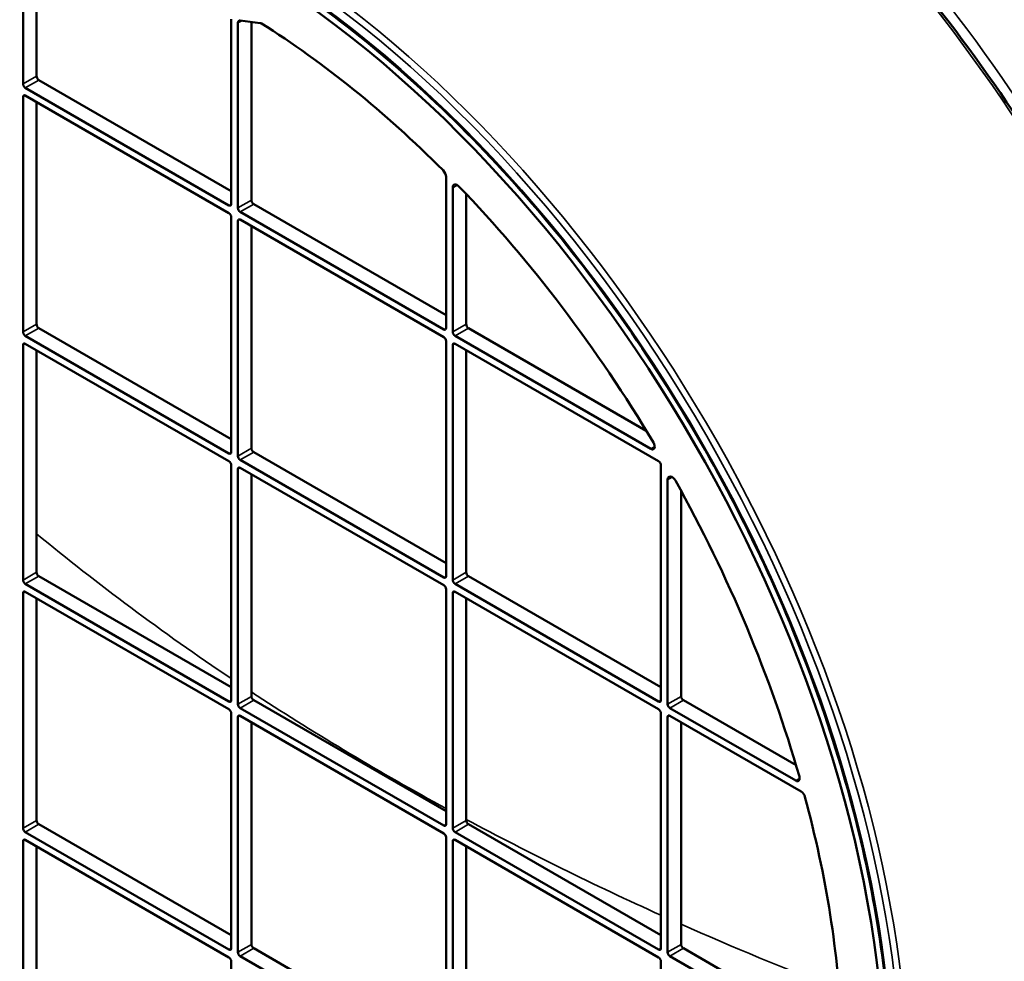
# Model space of a CAD drawing. Header units: millimetres. Extents: x 50 to 3176, y 50 to 2109.
# Tile 741 of 817: x 1944 to 2006, y 1636 to 1695. Entities that reach past the tile are written whole.
import ezdxf

# ---------------------------------------------------------------- set-up
doc = ezdxf.new("R2010")
doc.units = ezdxf.units.MM
doc.header["$LTSCALE"] = 10
doc.layers.add('Visible (ISO)', color=7, linetype='Continuous', lineweight=50)
doc.layers.add('Visible Narrow (ISO)', color=7, linetype='Continuous', lineweight=35)

msp = doc.modelspace()

# ---------------------------------------------------------------- linework, layer by layer
at = {"layer": 'Visible (ISO)'}
for p, q in [((1943.874, 1691.2777), (1943.874, 1700.784)), ((1944.7225, 1691.7676), (1944.7225, 1700.8726)), ((1956.9555, 1695.3567), (1956.9555, 1683.7251)), ((1958.7765, 1695.1059), (1957.5143, 1695.2621)), ((1957.3797, 1683.4801), (1957.3797, 1695.1118)), ((1958.2282, 1695.1737), (1958.2282, 1683.97)), ((1956.9555, 1684.5416), (1944.8639, 1691.5226)), ((1956.814, 1683.6434), (1944.0154, 1691.0327)), ((1943.874, 1675.6826), (1943.874, 1690.4612)), ((1944.0154, 1690.5428), (1956.814, 1683.1536)), ((1944.7225, 1676.1725), (1944.7225, 1690.1346)), ((1970.4612, 1685.4339), (1970.4612, 1675.9276)), ((1970.8855, 1675.6826), (1970.8855, 1684.7529)), ((1971.734, 1676.1725), (1971.734, 1684.3508)), ((1970.4612, 1676.7441), (1958.3697, 1683.7251)), ((1956.9555, 1682.9086), (1956.9555, 1668.13)), ((1970.3198, 1675.8459), (1957.5211, 1683.2352)), ((1957.3797, 1667.8851), (1957.3797, 1682.6637)), ((1957.5211, 1682.7453), (1970.3198, 1675.356)), ((1958.2282, 1668.375), (1958.2282, 1682.3371)), ((1956.814, 1668.0484), (1944.0154, 1675.4377)), ((1956.9555, 1668.9465), (1944.8639, 1675.9276)), ((1983.3305, 1668.3341), (1971.0269, 1675.4377)), ((1983.0511, 1669.4753), (1971.8754, 1675.9276)), ((1943.874, 1660.0875), (1943.874, 1674.8661)), ((1944.0154, 1674.9478), (1956.814, 1667.5585)), ((1970.4612, 1675.1111), (1970.4612, 1660.3325)), ((1970.8855, 1660.0875), (1970.8855, 1674.8661)), ((1971.0269, 1674.9478), (1983.8255, 1667.5585)), ((1944.7225, 1660.5774), (1944.7225, 1674.5395)), ((1971.734, 1660.5774), (1971.734, 1674.5395)), ((1970.4612, 1661.149), (1958.3697, 1668.13)), ((1970.3198, 1660.2508), (1957.5211, 1667.6401)), ((1956.9555, 1667.3135), (1956.9555, 1652.5349)), ((1957.3797, 1652.29), (1957.3797, 1667.0686)), ((1957.5211, 1667.1502), (1970.3198, 1659.7609)), ((1958.2282, 1652.7799), (1958.2282, 1666.742)), ((1983.9669, 1667.3135), (1983.9669, 1652.5349)), ((1984.3912, 1652.29), (1984.3912, 1666.3948)), ((1985.2397, 1652.7799), (1985.2397, 1665.6844)), ((1956.9555, 1653.3514), (1944.8639, 1660.3325)), ((1983.9669, 1653.3514), (1971.8754, 1660.3325)), ((1956.814, 1652.4533), (1944.0154, 1659.8426)), ((1944.0154, 1659.3527), (1956.814, 1651.9634)), ((1970.4612, 1659.516), (1970.4612, 1644.7374)), ((1983.8255, 1652.4533), (1971.0269, 1659.8426)), ((1971.0269, 1659.3527), (1983.8255, 1651.9634)), ((1943.874, 1644.4924), (1943.874, 1659.271)), ((1944.7225, 1644.9823), (1944.7225, 1658.9444)), ((1970.8855, 1644.4924), (1970.8855, 1659.271)), ((1971.734, 1644.9823), (1971.734, 1658.9444)), ((1970.4612, 1645.5539), (1958.3697, 1652.5349)), ((1992.4638, 1648.4458), (1985.3811, 1652.5349)), ((1970.3198, 1644.6557), (1957.5211, 1652.045)), ((1992.4408, 1647.4793), (1984.5326, 1652.045)), ((1956.9555, 1651.7184), (1956.9555, 1636.9398)), ((1957.3797, 1636.6949), (1957.3797, 1651.4735)), ((1957.5211, 1651.5551), (1970.3198, 1644.1658)), ((1983.9669, 1651.7184), (1983.9669, 1636.9398)), ((1984.3912, 1636.6949), (1984.3912, 1651.4735)), ((1984.5326, 1651.5551), (1992.79, 1646.7877)), ((1958.2282, 1637.1848), (1958.2282, 1651.1469)), ((1985.2397, 1637.1848), (1985.2397, 1651.1469)), ((1956.9555, 1637.7563), (1944.8639, 1644.7374)), ((1983.9669, 1637.7563), (1971.8754, 1644.7374)), ((1956.814, 1636.8582), (1944.0154, 1644.2475)), ((1970.4612, 1643.9209), (1970.4612, 1629.1423)), ((1983.8255, 1636.8582), (1971.0269, 1644.2475)), ((1943.874, 1628.8974), (1943.874, 1643.6759)), ((1944.0154, 1643.7576), (1956.814, 1636.3683)), ((1944.7225, 1629.3873), (1944.7225, 1643.3493)), ((1970.8855, 1628.8974), (1970.8855, 1643.6759)), ((1971.0269, 1643.7576), (1983.8255, 1636.3683)), ((1971.734, 1629.3873), (1971.734, 1643.3493)), ((1970.3198, 1629.0607), (1957.5211, 1636.4499)), ((1970.4612, 1629.9588), (1958.3697, 1636.9398)), ((1994.7505, 1630.5507), (1984.5326, 1636.4499)), ((1985.3811, 1636.9398), (1995.0838, 1631.338)), ((1956.9555, 1636.1233), (1956.9555, 1621.3448)), ((1983.9669, 1636.1233), (1983.9669, 1621.3448))]:
    msp.add_line(p, q, dxfattribs=at)
for centre, major_axis, start_param, end_param in [((1957.1676, 1652.0042), (-28.9, 50.0563), 2.3697486, 7.0550293), ((1957.5918, 1694.9893), (-0.15, 0.2598), 5.8720995, 7.0685835), ((1958.8541, 1694.8331), (-0.15, 0.2598), 5.4533585, 5.8720995), ((1957.1676, 1652.0042), (-27, 46.7654), 5.1473764, 5.4533585), ((1944.8639, 1691.6859), (-0.1, 0.1732), 0.7853982, 2.3561945), ((1944.0154, 1691.196), (0.1, -0.1732), 3.9269908, 5.4977871), ((1944.0154, 1690.3795), (-0.1, 0.1732), 5.4977871, 7.0685835), ((1970.1783, 1685.5972), (-0.2, 0.3464), 3.9269908, 5.1473764), ((1971.1683, 1684.5896), (-0.2, 0.3464), 5.1194207, 7.0685835), ((1957.1676, 1652.0042), (-27, 46.7654), 4.7367744, 5.1194207), ((1956.814, 1683.8067), (0.1, -0.1732), 5.4977871, 7.0685835), ((1957.5211, 1683.3985), (0.1, -0.1732), 3.9269908, 5.4977871), ((1958.3697, 1683.8884), (-0.1, 0.1732), 0.7853982, 2.3561945), ((1956.814, 1682.9903), (-0.1, 0.1732), 3.9269908, 5.4977871), ((1957.5211, 1682.582), (-0.1, 0.1732), 5.4977871, 7.0685835), ((1944.8639, 1676.0909), (-0.1, 0.1732), 0.7853982, 2.3561945), ((1971.8754, 1676.0909), (-0.1, 0.1732), 0.7853982, 2.3561945), ((1944.0154, 1675.601), (0.1, -0.1732), 3.9269908, 5.4977871), ((1970.3198, 1676.0092), (0.1, -0.1732), 5.4977871, 7.0685835), ((1971.0269, 1675.601), (0.1, -0.1732), 3.9269908, 5.4977871), ((1944.0154, 1674.7845), (-0.1, 0.1732), 5.4977871, 7.0685835), ((1970.3198, 1675.1927), (-0.1, 0.1732), 3.9269908, 5.4977871), ((1971.0269, 1674.7845), (-0.1, 0.1732), 5.4977871, 7.0685835), ((1957.1676, 1652.0042), (-28.9, 50.0563), 0.8354587, 2.306134), ((1983.3305, 1668.6199), (0.175, -0.3031), 5.4977871, 7.878367), ((1956.814, 1668.2117), (0.1, -0.1732), 5.4977871, 7.0685835), ((1958.3697, 1668.2933), (-0.1, 0.1732), 0.7853982, 2.3561945), ((1956.814, 1667.3952), (-0.1, 0.1732), 3.9269908, 5.4977871), ((1957.5211, 1667.8034), (0.1, -0.1732), 3.9269908, 5.4977871), ((1983.8255, 1667.3952), (-0.1, 0.1732), 3.9269908, 5.4977871), ((1957.5211, 1666.9869), (-0.1, 0.1732), 5.4977871, 7.0685835), ((1984.674, 1666.2315), (-0.2, 0.3464), 4.6856686, 7.0685835), ((1957.1676, 1652.0042), (-27, 46.7654), 4.3039802, 4.6856686), ((1944.8639, 1660.4958), (-0.1, 0.1732), 0.7853982, 2.3561945), ((1971.8754, 1660.4958), (-0.1, 0.1732), 0.7853982, 2.3561945), ((1944.0154, 1660.0059), (0.1, -0.1732), 3.9269908, 5.4977871), ((1970.3198, 1660.4141), (0.1, -0.1732), 5.4977871, 7.0685835), ((1971.0269, 1660.0059), (0.1, -0.1732), 3.9269908, 5.4977871), ((1944.0154, 1659.1894), (-0.1, 0.1732), 5.4977871, 7.0685835), ((1970.3198, 1659.5976), (-0.1, 0.1732), 3.9269908, 5.4977871), ((1971.0269, 1659.1894), (-0.1, 0.1732), 5.4977871, 7.0685835), ((1956.814, 1652.6166), (0.1, -0.1732), 5.4977871, 7.0685835), ((1958.3697, 1652.6982), (-0.1, 0.1732), 0.7853982, 2.3561945), ((1983.8255, 1652.6166), (0.1, -0.1732), 5.4977871, 7.0685835), ((1985.3811, 1652.6982), (-0.1, 0.1732), 0.7853982, 2.3561945), ((1956.814, 1651.8001), (-0.1, 0.1732), 3.9269908, 5.4977871), ((1957.5211, 1652.2083), (0.1, -0.1732), 3.9269908, 5.4977871), ((1983.8255, 1651.8001), (-0.1, 0.1732), 3.9269908, 5.4977871), ((1984.5326, 1652.2083), (0.1, -0.1732), 3.9269908, 5.4977871), ((1957.5211, 1651.3918), (-0.1, 0.1732), 5.4977871, 7.0685835), ((1984.5326, 1651.3918), (-0.1, 0.1732), 5.4977871, 7.0685835), ((1992.4398, 1647.7656), (0.175, -0.3031), 5.5017051, 7.4449452), ((1992.79, 1646.5019), (-0.175, 0.3031), 4.2780532, 5.4977871), ((1957.1676, 1652.0042), (-27, 46.7654), 3.9714194, 4.2780532), ((1944.0154, 1644.4108), (0.1, -0.1732), 3.9269908, 5.4977871), ((1944.8639, 1644.9007), (-0.1, 0.1732), 0.7853982, 2.3561945), ((1970.3198, 1644.819), (0.1, -0.1732), 5.4977871, 7.0685835), ((1971.0269, 1644.4108), (0.1, -0.1732), 3.9269908, 5.4977871), ((1971.8754, 1644.9007), (-0.1, 0.1732), 0.7853982, 2.3561945), ((1970.3198, 1644.0025), (-0.1, 0.1732), 3.9269908, 5.4977871), ((1944.0154, 1643.5943), (-0.1, 0.1732), 5.4977871, 7.0685835), ((1971.0269, 1643.5943), (-0.1, 0.1732), 5.4977871, 7.0685835), ((1958.3697, 1637.1031), (-0.1, 0.1732), 0.7853982, 2.3561945), ((1985.3811, 1637.1031), (-0.1, 0.1732), 0.7853982, 2.3561945), ((1956.814, 1637.0215), (0.1, -0.1732), 5.4977871, 7.0685835), ((1957.5211, 1636.6132), (0.1, -0.1732), 3.9269908, 5.4977871), ((1983.8255, 1637.0215), (0.1, -0.1732), 5.4977871, 7.0685835), ((1984.5326, 1636.6132), (0.1, -0.1732), 3.9269908, 5.4977871), ((1956.814, 1636.205), (-0.1, 0.1732), 3.9269908, 5.4977871), ((1983.8255, 1636.205), (-0.1, 0.1732), 3.9269908, 5.4977871)]:
    msp.add_ellipse(centre, major_axis=major_axis, ratio=0.5773503, start_param=start_param, end_param=end_param, dxfattribs=at)
for points, knots in [([(1992.8503, 1705.8044), (1993.9368, 1704.7092), (1995.0088, 1703.5779), (2000.8219, 1697.1597), (2005.2269, 1691.2233), (2012.8869, 1678.5841), (2016.1408, 1671.8837), (2020.5349, 1660.0962), (2022.0023, 1655.0295), (2023.0155, 1650.0824)], [6.64009643, 6.64009643, 6.64009643, 6.64009643, 6.71116975, 6.71116975, 7.03177053, 7.03177053, 7.352306, 7.352306, 7.59196606, 7.59196606, 7.59196606, 7.59196606]), ([(1987.5476, 1602.6558), (1990.5222, 1604.6378), (1992.9777, 1607.4823), (1996.5834, 1614.5992), (1997.7421, 1618.8579), (1998.6526, 1628.3564), (1998.4101, 1633.5899), (1996.5502, 1644.5139), (1994.9331, 1650.2025), (1990.485, 1661.4595), (1987.6543, 1667.0259), (1981.0658, 1677.4701), (1977.3091, 1682.346), (1969.2527, 1690.9113), (1964.9545, 1694.5995), (1956.257, 1700.4158), (1951.8592, 1702.5434), (1943.4098, 1705.0325), (1939.3611, 1705.3919), (1933.5257, 1704.5401), (1931.4907, 1703.9135), (1929.6206, 1702.9882)], [3.9640572, 3.9640572, 3.9640572, 3.9640572, 4.2873613, 4.2873613, 4.6078904, 4.6078904, 4.9270689, 4.9270689, 5.2462512, 5.2462512, 5.5655763, 5.5655763, 5.8849383, 5.8849383, 6.2042113, 6.2042113, 6.523339, 6.523339, 6.8428012, 6.8428012, 7.0315171, 7.0315171, 7.0315171, 7.0315171]), ([(1966.8429, 1599.4132), (1962.4311, 1600.793), (1957.8721, 1603.0856), (1948.8999, 1609.2598), (1944.4883, 1613.1432), (1936.2626, 1622.1007), (1932.4495, 1627.1725), (1925.8033, 1637.9924), (1922.971, 1643.7383), (1918.5714, 1655.3286), (1917.0052, 1661.1709), (1915.3006, 1672.368), (1915.1634, 1677.7207), (1915.9275, 1683.978), (1916.163, 1685.3534), (1916.4601, 1686.6788)], [2.9163352, 2.9163352, 2.9163352, 2.9163352, 3.2372528, 3.2372528, 3.5586651, 3.5586651, 3.8798407, 3.8798407, 4.200883, 4.200883, 4.5219994, 4.5219994, 4.8433527, 4.8433527, 4.9376464, 4.9376464, 4.9376464, 4.9376464])]:
    msp.add_open_spline(points, degree=3, knots=knots, dxfattribs=at)
at = {"layer": 'Visible Narrow (ISO)'}
for p, q in [((1957.6178, 1695.2493), (1957.3797, 1695.1118)), ((1943.874, 1691.2777), (1944.7225, 1691.7676)), ((1944.8639, 1691.5226), (1944.0154, 1691.0327)), ((1944.0154, 1690.5428), (1943.874, 1690.4612)), ((1971.1683, 1684.9162), (1970.8855, 1684.7529)), ((1956.814, 1683.6434), (1956.9555, 1683.7251)), ((1957.3797, 1683.4801), (1958.2282, 1683.97)), ((1958.3697, 1683.7251), (1957.5211, 1683.2352)), ((1957.5211, 1682.7453), (1957.3797, 1682.6637)), ((1943.874, 1675.6826), (1944.7225, 1676.1725)), ((1970.8855, 1675.6826), (1971.734, 1676.1725)), ((1944.8639, 1675.9276), (1944.0154, 1675.4377)), ((1970.3198, 1675.8459), (1970.4612, 1675.9276)), ((1971.8754, 1675.9276), (1971.0269, 1675.4377)), ((1944.0154, 1674.9478), (1943.874, 1674.8661)), ((1971.0269, 1674.9478), (1970.8855, 1674.8661)), ((1956.814, 1668.0484), (1956.9555, 1668.13)), ((1957.3797, 1667.8851), (1958.2282, 1668.375)), ((1958.3697, 1668.13), (1957.5211, 1667.6401)), ((1983.3305, 1668.3341), (1983.578, 1668.477)), ((1957.5211, 1667.1502), (1957.3797, 1667.0686)), ((1984.674, 1666.5581), (1984.3912, 1666.3948)), ((1943.874, 1660.0875), (1944.7225, 1660.5774)), ((1970.8855, 1660.0875), (1971.734, 1660.5774)), ((1944.8639, 1660.3325), (1944.0154, 1659.8426)), ((1970.3198, 1660.2508), (1970.4612, 1660.3325)), ((1971.8754, 1660.3325), (1971.0269, 1659.8426)), ((1944.0154, 1659.3527), (1943.874, 1659.271)), ((1971.0269, 1659.3527), (1970.8855, 1659.271)), ((1956.814, 1652.4533), (1956.9555, 1652.5349)), ((1957.3797, 1652.29), (1958.2282, 1652.7799)), ((1958.3697, 1652.5349), (1957.5211, 1652.045)), ((1983.8255, 1652.4533), (1983.9669, 1652.5349)), ((1984.3912, 1652.29), (1985.2397, 1652.7799)), ((1985.3811, 1652.5349), (1984.5326, 1652.045)), ((1957.5211, 1651.5551), (1957.3797, 1651.4735)), ((1984.5326, 1651.5551), (1984.3912, 1651.4735)), ((1992.6873, 1647.6218), (1992.4408, 1647.4793)), ((1943.874, 1644.4924), (1944.7225, 1644.9823)), ((1944.8639, 1644.7374), (1944.0154, 1644.2475)), ((1970.3198, 1644.6557), (1970.4612, 1644.7374)), ((1970.8855, 1644.4924), (1971.734, 1644.9823)), ((1971.8754, 1644.7374), (1971.0269, 1644.2475)), ((1944.0154, 1643.7576), (1943.874, 1643.6759)), ((1971.0269, 1643.7576), (1970.8855, 1643.6759)), ((1957.3797, 1636.6949), (1958.2282, 1637.1848)), ((1984.3912, 1636.6949), (1985.2397, 1637.1848)), ((1956.814, 1636.8582), (1956.9555, 1636.9398)), ((1958.3697, 1636.9398), (1957.5211, 1636.4499)), ((1983.8255, 1636.8582), (1983.9669, 1636.9398)), ((1985.3811, 1636.9398), (1984.5326, 1636.4499))]:
    msp.add_line(p, q, dxfattribs=at)
msp.add_ellipse((1957.309, 1652.0859), major_axis=(-29.5357, 51.1574), ratio=0.5773503, dxfattribs=at)
for centre, major_axis, ratio, start_param, end_param in [((1957.309, 1652.0859), (29.1332, -50.4601), 0.5773503, 5.5025293, 10.2054339), ((1957.4502, 1652.1674), (-29.7356, 51.5036), 0.5773503, 5.503077, 6.8422792), ((1975.5686, 1662.6281), (34.6558, -60.0255), 0.5773503, 1.0386916, 2.0057993), ((1976.2393, 1663.0153), (-34.6618, 60.0361), 0.5773503, 4.2306783, 5.1090544), ((1957.4502, 1652.1674), (29.7356, -51.5036), 0.5773503, 5.7240914, 8.6393978), ((1957.309, 1652.0859), (29.1332, -50.4601), 0.5773503, 3.977837, 5.4469409), ((2079.5208, 1722.5483), (170.6292, -10.012), 0.6138698, 3.8384072, 3.9476863), ((2079.5208, 1722.5483), (170.6292, -10.012), 0.6138698, 3.9583356, 3.9612734), ((2079.3639, 1722.6508), (170.6291, -10.0135), 0.6138746, 3.9625797, 4.0567236), ((2079.3639, 1722.6508), (170.6291, -10.0135), 0.6138746, 4.0663642, 4.1555487), ((2079.3639, 1722.6508), (170.6291, -10.0135), 0.6138746, 4.1645102, 4.2327403)]:
    msp.add_ellipse(centre, major_axis=major_axis, ratio=ratio, start_param=start_param, end_param=end_param, dxfattribs=at)

doc.saveas('drawing.dxf')
